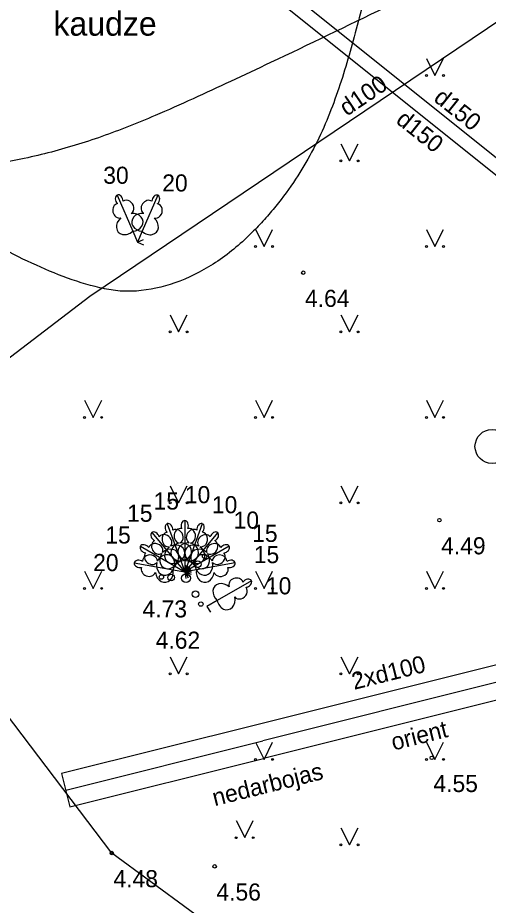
# Model space of a CAD drawing. Extents: x 519536 to 519949, y 326041 to 326519.
# Drawn here: x 519620.3 to 519634.06, y 326333.23 to 326359.19 of the extents above; entities that cross this region are included whole.
import ezdxf

# ---------------------------------------------------------------- set-up
doc = ezdxf.new("R2010")
doc.units = 0
for name, color, linetype in [('APGR_ELEM_####_####_#', 7, 'Continuous'), ('CELI_CMAL_####_####_#', 7, 'Continuous'), ('RELJ_AATZ_####_TKST_#', 7, 'Continuous'), ('RELJ_ELEM_####_####_#', 7, 'Continuous'), ('RELJ_HORZ_PAMT_####_#', 7, 'Continuous'), ('SILT_VADP_NEDR_####_#', 7, 'Continuous'), ('SILT_VADP_NEDR_TKST_#', 7, 'Continuous'), ('SILT_VADP_UDEN_KONT_#', 7, 'Continuous'), ('SKAN_VADP_SPDK_####_#', 7, 'Continuous'), ('SKAN_VADP_SPDK_TKST_#', 7, 'Continuous'), ('TERT_DIAM_####_TKST_#', 7, 'Continuous'), ('TERT_ELEM_####_####_#', 7, 'Continuous'), ('TERT_IZMT_####_TKST_#', 7, 'Continuous'), ('TERT_KONT_####_####_#', 7, 'Continuous'), ('UDTK_VADP_NEDR_####_#', 7, 'Continuous'), ('UDTK_VADP_NEDR_TKST_#', 7, 'Continuous')]:
    doc.layers.add(name, color=color, linetype=linetype)

msp = doc.modelspace()

# ---------------------------------------------------------------- linework, layer by layer
at = {"layer": 'APGR_ELEM_####_####_#'}
msp.add_circle((519634.17, 326346.65), 0.5, dxfattribs=at)
at = {"layer": 'CELI_CMAL_####_####_#'}
msp.add_lwpolyline([(519693.034, 326257.545), (519684.926, 326263.123), (519677.126, 326268.819), (519668.887, 326275.184), (519662.971, 326281.17), (519658.737, 326286.664), (519652.063, 326294.052), (519647.026, 326301.641), (519640.368, 326310.483), (519634.34, 326319.029), (519630.23, 326324.874), (519627.424, 326328.885), (519629.357, 326329.167), (519629.294, 326330.88), (519626.467, 326332.242), (519623.045, 326334.762), (519617.551, 326342), (519611.969, 326349.18), (519606.076, 326356.37), (519604.765, 326357.824)], dxfattribs=at)
at = {"layer": 'RELJ_ELEM_####_####_#'}
for centre in [(519628.647, 326351.732), (519632.629, 326344.496), (519632.404, 326337.544), (519623.045, 326334.762), (519626.056, 326334.371)]:
    msp.add_circle(centre, 0.05, dxfattribs=at)
at = {"layer": 'RELJ_HORZ_PAMT_####_#'}
for points in [[(519626.523, 326357.327), (519624.313, 326356.327), (519622.756, 326355.715), (519621.178, 326355.235), (519619.589, 326354.91), (519618.794, 326354.813), (519618, 326354.763), (519616.438, 326354.813), (519615.658, 326354.909), (519614.879, 326355.055), (519613.315, 326355.465), (519611.809, 326356.018), (519610.36, 326356.655), (519606.383, 326358.324), (519606.094, 326358.43), (519605.809, 326358.614), (519605.673, 326358.717), (519605.532, 326358.812), (519604.983, 326359.124), (519604.402, 326359.397), (519603.827, 326359.634), (519603.296, 326359.838), (519602.901, 326359.879), (519602.549, 326359.705), (519602.352, 326359.507), (519602.185, 326359.3), (519601.949, 326358.842), (519601.006, 326355.96), (519600.091, 326353.263), (519599.874, 326352.904), (519599.715, 326352.756), (519599.528, 326352.631), (519599.2, 326352.607), (519599.021, 326352.683), (519598.832, 326352.822), (519597.57, 326353.94)], [(519631.034, 326359.482), (519627.689, 326357.875), (519626.523, 326357.327)]]:
    msp.add_spline(points, degree=3, dxfattribs=at)
at = {"layer": 'SILT_VADP_NEDR_####_#'}
msp.add_line((519634.277, 326339.744), (519627.467, 326338.04), dxfattribs=at)
msp.add_lwpolyline([(519621.701, 326336.598), (519627.467, 326338.04)], dxfattribs=at)
at = {"layer": 'SILT_VADP_UDEN_KONT_#'}
for p, q in [((519636.751, 326340.878), (519633.843, 326340.151)), ((519633.843, 326340.151), (519627.409, 326338.541)), ((519634.712, 326339.337), (519627.524, 326337.539))]:
    msp.add_line(p, q, dxfattribs=at)
msp.add_lwpolyline([(519627.409, 326338.541), (519621.579, 326337.083), (519621.822, 326336.113), (519627.524, 326337.539)], dxfattribs=at)
at = {"layer": 'SKAN_VADP_SPDK_####_#'}
for points in [[(519635.325, 326354.267), (519614.148, 326371.204), (519578.028, 326400.094)], [(519578.247, 326399.405), (519614.012, 326370.8), (519635.045, 326353.978)]]:
    msp.add_lwpolyline(points, dxfattribs=at)
at = {"layer": 'TERT_ELEM_####_####_#'}
for p, q in [((519632.25, 326358), (519632.5, 326357.5)), ((519632.5, 326357.5), (519632.75, 326358)), ((519629.75, 326355.5), (519630, 326355)), ((519630, 326355), (519630.25, 326355.5)), ((519623.657, 326352.943), (519623.794, 326352.624)), ((519623.933, 326352.942), (519623.794, 326352.624)), ((519627.25, 326353), (519627.5, 326352.5)), ((519627.5, 326352.5), (519627.75, 326353)), ((519632.25, 326353), (519632.5, 326352.5)), ((519632.5, 326352.5), (519632.75, 326353)), ((519623.794, 326352.624), (519623.978, 326352.703)), ((519623.794, 326352.624), (519623.977, 326352.544)), ((519624.75, 326350.5), (519625, 326350)), ((519625, 326350), (519625.25, 326350.5)), ((519629.75, 326350.5), (519630, 326350)), ((519630, 326350), (519630.25, 326350.5)), ((519622.25, 326348), (519622.5, 326347.5)), ((519622.5, 326347.5), (519622.75, 326348)), ((519627.25, 326348), (519627.5, 326347.5)), ((519627.5, 326347.5), (519627.75, 326348)), ((519632.25, 326348), (519632.5, 326347.5)), ((519632.5, 326347.5), (519632.75, 326348)), ((519624.75, 326345.5), (519625, 326345)), ((519625, 326345), (519625.25, 326345.5)), ((519629.75, 326345.5), (519630, 326345)), ((519630, 326345), (519630.25, 326345.5)), ((519624.879, 326343.156), (519625.18, 326342.983)), ((519624.957, 326343.249), (519625.18, 326342.983)), ((519625.061, 326343.309), (519625.18, 326342.983)), ((519625.18, 326343.33), (519625.18, 326342.983)), ((519625.299, 326343.309), (519625.18, 326342.983)), ((519625.403, 326343.249), (519625.18, 326342.983)), ((519625.18, 326342.983), (519625.215, 326343.18)), ((519625.18, 326342.983), (519625.28, 326343.156)), ((519625.481, 326343.156), (519625.18, 326342.983)), ((519622.25, 326343), (519622.5, 326342.5)), ((519622.5, 326342.5), (519622.75, 326343)), ((519624.838, 326343.043), (519625.18, 326342.983)), ((519625.18, 326342.983), (519625.333, 326343.112)), ((519625.18, 326342.983), (519625.368, 326343.051)), ((519625.522, 326343.043), (519625.18, 326342.983)), ((519625.18, 326342.983), (519625.38, 326342.983)), ((519625.18, 326342.983), (519625.215, 326342.786)), ((519625.18, 326342.983), (519625.28, 326342.81)), ((519625.18, 326342.983), (519625.368, 326342.915)), ((519625.18, 326342.983), (519625.333, 326342.854)), ((519627.25, 326343), (519627.5, 326342.5)), ((519627.5, 326342.5), (519627.75, 326343)), ((519632.25, 326343), (519632.5, 326342.5)), ((519632.5, 326342.5), (519632.75, 326343)), ((519626.13, 326342.148), (519625.829, 326341.975)), ((519625.829, 326341.975), (519625.929, 326341.802)), ((519624.75, 326340.5), (519625, 326340)), ((519625, 326340), (519625.25, 326340.5)), ((519629.75, 326340.5), (519630, 326340)), ((519630, 326340), (519630.25, 326340.5)), ((519627.25, 326338), (519627.5, 326337.5)), ((519627.5, 326337.5), (519627.75, 326338)), ((519632.25, 326338), (519632.5, 326337.5)), ((519632.5, 326337.5), (519632.75, 326338)), ((519626.685, 326335.711), (519626.935, 326335.211)), ((519626.935, 326335.211), (519627.185, 326335.711)), ((519629.75, 326335.5), (519630, 326335)), ((519630, 326335), (519630.25, 326335.5))]:
    msp.add_line(p, q, dxfattribs=at)
for points in [[(519623.203, 326354.003), (519623.657, 326352.943)], [(519623.377, 326353.824), (519623.376, 326353.825)], [(519624.395, 326353.998), (519623.933, 326352.942)], [(519624.384, 326353.749), (519624.384, 326353.751)], [(519625.18, 326344.483), (519625.18, 326343.33)], [(519624.667, 326344.393), (519625.061, 326343.309)], [(519624.831, 326344.205), (519624.829, 326344.205)], [(519625.27, 326344.251), (519625.269, 326344.252)], [(519625.693, 326344.393), (519625.299, 326343.309)], [(519624.216, 326344.132), (519624.957, 326343.249)], [(519624.434, 326344.012), (519624.432, 326344.012)], [(519626.144, 326344.132), (519625.403, 326343.249)], [(519625.698, 326344.144), (519625.697, 326344.145)], [(519623.881, 326343.733), (519624.879, 326343.156)], [(519624.127, 326343.694), (519624.126, 326343.694)], [(519626.479, 326343.733), (519625.481, 326343.156)], [(519626.063, 326343.896), (519626.063, 326343.898)], [(519626.323, 326343.539), (519626.323, 326343.541)], [(519623.703, 326343.243), (519624.838, 326343.043)], [(519623.947, 326343.291), (519623.946, 326343.29)], [(519626.657, 326343.243), (519625.522, 326343.043)], [(519626.444, 326343.115), (519626.445, 326343.116)], [(519627.128, 326342.725), (519626.13, 326342.148)], [(519626.972, 326342.531), (519626.972, 326342.533)]]:
    msp.add_lwpolyline(points, dxfattribs=at)
for centre, radius in [((519632.25, 326357.5), 0.028), ((519632.75, 326357.5), 0.0263), ((519629.75, 326355), 0.028), ((519630.25, 326355), 0.0263), ((519627.25, 326352.5), 0.028), ((519627.75, 326352.5), 0.0263), ((519632.25, 326352.5), 0.028), ((519632.75, 326352.5), 0.0263), ((519624.75, 326350), 0.028), ((519625.25, 326350), 0.0263), ((519629.75, 326350), 0.028), ((519630.25, 326350), 0.0263), ((519622.25, 326347.5), 0.028), ((519622.75, 326347.5), 0.0263), ((519627.25, 326347.5), 0.028), ((519627.75, 326347.5), 0.0263), ((519632.25, 326347.5), 0.028), ((519632.75, 326347.5), 0.0263), ((519624.75, 326345), 0.028), ((519625.25, 326345), 0.0263), ((519629.75, 326345), 0.028), ((519630.25, 326345), 0.0263), ((519625.761, 326343.438), 0.064), ((519625.565, 326343.207), 0.096), ((519624.499, 326342.833), 0.064), ((519624.783, 326342.82), 0.096), ((519625.217, 326342.799), 0.128), ((519622.25, 326342.5), 0.028), ((519622.75, 326342.5), 0.0263), ((519625.493, 326342.332), 0.096), ((519627.25, 326342.5), 0.028), ((519627.75, 326342.5), 0.0263), ((519632.25, 326342.5), 0.028), ((519632.75, 326342.5), 0.0263), ((519625.651, 326342.043), 0.064), ((519624.75, 326340), 0.028), ((519625.25, 326340), 0.0263), ((519629.75, 326340), 0.028), ((519630.25, 326340), 0.0263), ((519627.25, 326337.5), 0.028), ((519627.75, 326337.5), 0.0263), ((519632.25, 326337.5), 0.028), ((519632.75, 326337.5), 0.0263), ((519626.684, 326335.21), 0.028), ((519627.184, 326335.21), 0.0263), ((519629.75, 326335), 0.028), ((519630.25, 326335), 0.0263)]:
    msp.add_circle(centre, radius, dxfattribs=at)
for centre, major_axis, ratio, start_param, end_param in [((519623.263, 326353.865), (0.059, -0.138), 0.707107, 3.14537, 5.287485), ((519623.262, 326353.865), (0.059, -0.138), 0.707107, 0.995701, 3.137816), ((519623.496, 326353.644), (0.119, -0.18), 0.861323, 0, 3.141593), ((519624.099, 326353.642), (-0.121, -0.179), 0.861323, 3.141593, 6.283185), ((519624.335, 326353.861), (-0.06, -0.137), 0.707107, 3.14537, 5.287485), ((519624.335, 326353.861), (-0.06, -0.137), 0.707107, 0.995701, 3.137816), ((519623.261, 326353.543), (0.048, -0.21), 0.861323, 3.141593, 6.283185), ((519624.334, 326353.539), (-0.05, -0.21), 0.861323, 0, 3.141593), ((519623.478, 326353.134), (0.245, 0.208), 0.814445, 1.570796, 4.752015), ((519623.95, 326353.203), (0.319, -0.036), 0.814445, 1.570796, 4.752015), ((519623.643, 326353.204), (-0.319, -0.033), 0.814445, 1.531171, 4.712389), ((519624.114, 326353.131), (-0.243, 0.21), 0.814445, 1.531171, 4.712389), ((519625.18, 326344.333), (0, -0.15), 0.707107, 3.14537, 5.287485), ((519625.18, 326344.333), (0, -0.15), 0.707107, 0.995701, 3.137816), ((519624.719, 326344.252), (0.051, -0.141), 0.707107, 3.14537, 5.287485), ((519624.718, 326344.252), (0.051, -0.141), 0.707107, 0.995701, 3.137816), ((519624.94, 326344.018), (0.109, -0.186), 0.861323, 0, 3.141593), ((519625.052, 326344.038), (-0.039, -0.212), 0.861323, 3.141593, 6.283185), ((519625.42, 326344.018), (-0.109, -0.186), 0.861323, 3.141593, 6.283185), ((519625.308, 326344.038), (0.039, -0.212), 0.861323, 0, 3.141593), ((519625.642, 326344.252), (-0.051, -0.141), 0.707107, 3.14537, 5.287485), ((519625.641, 326344.252), (-0.051, -0.141), 0.707107, 0.995701, 3.137816), ((519624.313, 326344.017), (0.096, -0.115), 0.707107, 3.14537, 5.287485), ((519624.312, 326344.017), (0.096, -0.115), 0.707107, 0.995701, 3.137816), ((519624.6, 326343.874), (0.166, -0.138), 0.861323, 6.283185, 9.424778), ((519624.699, 326343.931), (0.036, -0.213), 0.861323, 3.141593, 6.283185), ((519625.76, 326343.874), (-0.166, -0.138), 0.861323, 3.141593, 6.283185), ((519625.661, 326343.931), (-0.036, -0.213), 0.861323, 0, 3.141593), ((519626.048, 326344.017), (-0.096, -0.115), 0.707107, 3.14537, 5.287485), ((519626.047, 326344.017), (-0.096, -0.115), 0.707107, 0.995701, 3.137816), ((519624.011, 326343.658), (0.13, -0.075), 0.707107, 3.14537, 5.287485), ((519624.011, 326343.658), (0.13, -0.075), 0.707107, 0.995701, 3.137816), ((519624.33, 326343.622), (0.203, -0.073), 0.861323, 0, 3.141593), ((519624.403, 326343.709), (0.107, -0.188), 0.861323, 3.141593, 6.283185), ((519624.711, 326343.357), (-0.236, -0.218), 0.814445, 1.531171, 4.712389), ((519624.893, 326343.51), (0.256, 0.194), 0.814445, 1.570796, 4.752015), ((519625.09, 326343.576), (0.307, 0.095), 0.814445, 1.570796, 4.752015), ((519624.867, 326343.495), (-0.296, -0.124), 0.814445, 1.531171, 4.712389), ((519625.299, 326343.571), (0.321, -0.016), 0.814445, 1.570796, 4.752015), ((519625.061, 326343.571), (-0.321, -0.016), 0.814445, 1.531171, 4.712389), ((519625.493, 326343.495), (0.296, -0.124), 0.814445, 1.570796, 4.752015), ((519625.27, 326343.576), (-0.307, 0.095), 0.814445, 1.531171, 4.712389), ((519625.467, 326343.51), (-0.256, 0.194), 0.814445, 1.531171, 4.712389), ((519625.649, 326343.357), (0.236, -0.218), 0.814445, 1.570796, 4.752015), ((519626.03, 326343.622), (-0.203, -0.073), 0.861323, 3.141593, 6.283185), ((519625.957, 326343.709), (-0.107, -0.188), 0.861323, 0, 3.141593), ((519626.349, 326343.658), (-0.13, -0.075), 0.707107, 3.14537, 5.287485), ((519626.349, 326343.658), (-0.13, -0.075), 0.707107, 0.995701, 3.137816), ((519624.163, 326343.293), (0.216, 0.001), 0.861323, 0, 3.141593), ((519624.202, 326343.399), (0.165, -0.14), 0.861323, 3.141593, 6.283185), ((519624.612, 326343.174), (-0.147, -0.286), 0.814445, 1.531171, 4.712389), ((519624.73, 326343.38), (0.174, 0.27), 0.814445, 1.570796, 4.752015), ((519625.63, 326343.38), (-0.174, 0.27), 0.814445, 1.531171, 4.712389), ((519625.748, 326343.174), (0.147, -0.286), 0.814445, 1.570796, 4.752015), ((519626.197, 326343.293), (-0.216, 0.001), 0.861323, 3.141593, 6.283185), ((519626.158, 326343.399), (-0.165, -0.14), 0.861323, 0, 3.141593), ((519623.851, 326343.218), (0.148, -0.026), 0.707107, 3.14537, 5.287485), ((519623.85, 326343.217), (0.148, -0.026), 0.707107, 0.995701, 3.137816), ((519624.622, 326343.202), (0.071, 0.313), 0.814445, 1.570796, 4.752015), ((519625.738, 326343.202), (-0.071, 0.313), 0.814445, 1.531171, 4.712389), ((519626.51, 326343.217), (-0.148, -0.026), 0.707107, 3.14537, 5.287485), ((519626.509, 326343.218), (-0.148, -0.026), 0.707107, 0.995701, 3.137816), ((519624.119, 326343.04), (0.202, -0.075), 0.861323, 3.141593, 6.283185), ((519624.581, 326342.998), (-0.04, 0.319), 0.814445, 1.570796, 4.752015), ((519625.779, 326342.998), (0.04, 0.319), 0.814445, 1.531171, 4.712389), ((519626.241, 326343.04), (-0.202, -0.075), 0.861323, 0, 3.141593), ((519626.298, 326342.349), (0.236, -0.218), 0.814445, 1.570796, 4.752015), ((519626.679, 326342.614), (-0.203, -0.073), 0.861323, 3.141593, 6.283185), ((519626.998, 326342.65), (-0.13, -0.075), 0.707107, 3.14537, 5.287485), ((519626.998, 326342.65), (-0.13, -0.075), 0.707107, 0.995701, 3.137816), ((519626.807, 326342.391), (-0.165, -0.14), 0.861323, 0, 3.141593), ((519626.387, 326342.194), (-0.071, 0.313), 0.814445, 1.531171, 4.712389)]:
    msp.add_ellipse(centre, major_axis=major_axis, ratio=ratio, start_param=start_param, end_param=end_param, dxfattribs=at)
at = {"layer": 'TERT_KONT_####_####_#'}
msp.add_spline([(519623.75, 326386.05), (519623.59, 326385.967), (519622.591, 326385.369), (519621.671, 326384.623), (519620.923, 326383.731), (519620.641, 326383.229), (519620.527, 326382.964), (519620.435, 326382.69), (519620.346, 326381.381), (519620.545, 326380.069), (519620.67, 326379.235), (519620.882, 326378.41), (519621.133, 326377.793), (519621.419, 326377.196), (519622.081, 326376.052), (519622.801, 326374.955), (519623.536, 326373.869), (519625.172, 326371.841), (519627.026, 326369.969), (519628.838, 326368.064), (519629.649, 326367.041), (519630.016, 326366.501), (519630.353, 326365.939), (519630.879, 326364.406), (519630.956, 326362.743), (519630.728, 326361.043), (519630.342, 326359.4), (519629.857, 326357.655), (519629.244, 326355.981), (519628.357, 326354.369), (519627.764, 326353.583), (519627.423, 326353.195), (519627.049, 326352.81), (519626.009, 326351.982), (519624.891, 326351.435), (519623.765, 326351.197), (519623.221, 326351.201), (519622.699, 326351.292), (519620.583, 326352.067), (519618.508, 326353.226), (519616.494, 326354.729), (519615.516, 326355.597), (519614.561, 326356.536), (519612.449, 326358.913), (519610.726, 326361.321), (519609.339, 326363.865), (519608.756, 326365.219), (519608.237, 326366.647), (519606.835, 326371.931), (519606.054, 326377.25), (519605.784, 326382.571), (519605.805, 326385.222), (519605.913, 326387.86), (519606.057, 326391.001), (519606.181, 326392.606), (519606.268, 326393.407), (519606.362, 326394.208), (519606.478, 326394.977), (519606.646, 326395.736), (519606.865, 326396.486), (519607.137, 326397.227), (519607.808, 326398.595), (519608.695, 326399.809), (519612.994, 326404.58)], degree=3, dxfattribs=at)
at = {"layer": 'UDTK_VADP_NEDR_####_#'}
msp.add_lwpolyline([(519606.267, 326338.715), (519622.4, 326351.044), (519635.833, 326360.1)], dxfattribs=at)

# ---------------------------------------------------------------- texts
at = {"layer": 'RELJ_AATZ_####_TKST_#'}
for s, p in [('4.64', (519628.697, 326350.732)), ('4.49', (519632.679, 326343.496)), ('4.73', (519623.946, 326341.65)), ('4.62', (519624.331, 326340.736)), ('4.55', (519632.454, 326336.544)), ('4.48', (519623.095, 326333.762)), ('4.56', (519626.106, 326333.371))]:
    msp.add_text(s, height=0.5, dxfattribs=at).set_placement(p)
at = {"layer": 'SILT_VADP_NEDR_TKST_#'}
for s, p in [('2xd100', (519630.135, 326339.533)), ('orient', (519631.288, 326337.756)), ('nedarbojas', (519626.056, 326336.129))]:
    msp.add_text(s, height=0.5, rotation=14.0449, dxfattribs=at).set_placement(p)
at = {"layer": 'SKAN_VADP_SPDK_TKST_#'}
for rotation, p in [(321.3469, (519632.43, 326356.778)), (321.3471, (519631.326, 326356.136))]:
    msp.add_text('d150', height=0.5, rotation=rotation, dxfattribs=at).set_placement(p)
at = {"layer": 'TERT_DIAM_####_TKST_#'}
for s, p in [(' 30', (519622.611, 326354.332)), (' 20', (519624.336, 326354.107)), ('10', (519625.183, 326344.992)), ('15', (519624.268, 326344.805)), ('10', (519625.974, 326344.697)), ('15', (519623.493, 326344.448)), ('10', (519626.61, 326344.247)), ('15', (519622.857, 326343.812)), ('15', (519627.152, 326343.859)), ('15', (519627.199, 326343.238)), ('20', (519622.501, 326343.005)), ('10', (519627.555, 326342.326))]:
    msp.add_text(s, height=0.5, dxfattribs=at).set_placement(p)
at = {"layer": 'TERT_IZMT_####_TKST_#'}
msp.add_text('kaudze', height=0.7, dxfattribs=at).set_placement((519621.34, 326358.664))
at = {"layer": 'UDTK_VADP_NEDR_TKST_#'}
msp.add_text('d100', height=0.5, rotation=33.9873, dxfattribs=at).set_placement((519629.921, 326356.295))

doc.saveas('drawing.dxf')
